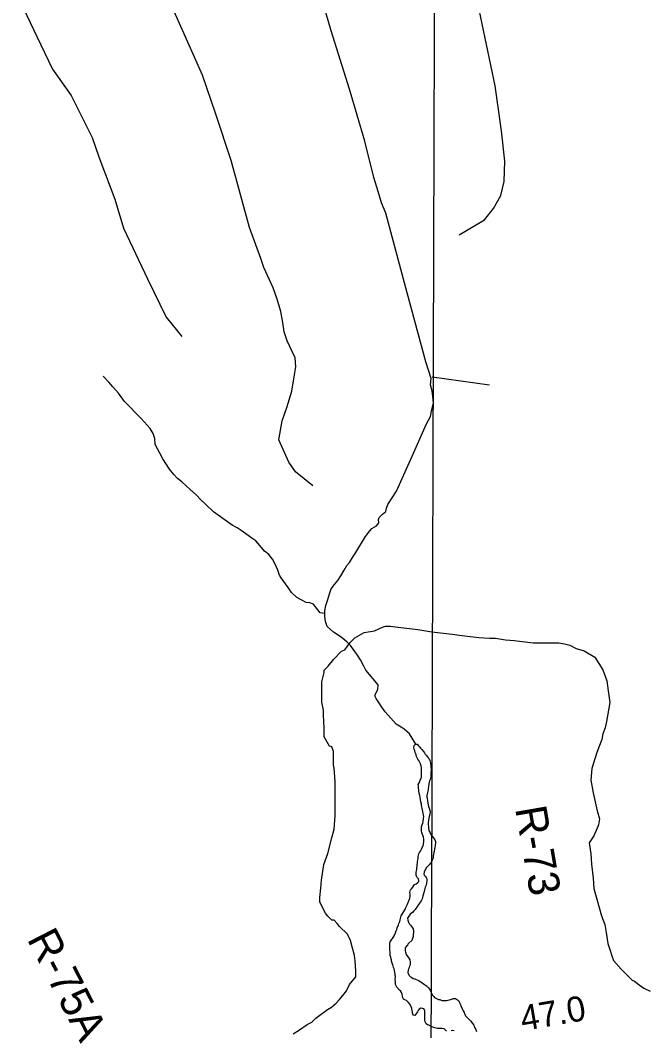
# Model space of a CAD drawing. Extents: x 3146026 to 3183936, y 897894 to 923344.
# Drawn here: x 3164867 to 3166537, y 917345 to 920035 of the extents above; entities that cross this region are included whole.
import ezdxf

# ---------------------------------------------------------------- set-up
doc = ezdxf.new("R2010")
doc.units = 0
for name, color, linetype in [('V-GRID-MAJR', 7, 'Continuous'), ('V-RIVR-RANG', 7, 'Continuous'), ('V-RIVR-RANG-IDEN', 7, 'Continuous'), ('V-SITE-VEGE', 7, 'Continuous'), ('V-TOPO-SHOR', 7, 'Continuous')]:
    doc.layers.add(name, color=color, linetype=linetype)

msp = doc.modelspace()

# ---------------------------------------------------------------- linework, layer by layer
at = {"layer": 'V-GRID-MAJR'}
msp.add_spline([(3165916.254, 903324.403), (3165935.643, 909383.804), (3165955.043, 915446.67), (3165974.444, 921509.584), (3165974.455, 921513)], degree=3, dxfattribs=at)
at = {"layer": 'V-SITE-VEGE'}
for points in [[(3165593.320000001, 917336.8949999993), (3165610.034000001, 917347.3069999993), (3165630.934000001, 917361.8869999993), (3165643.470000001, 917368.1329999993), (3165653.923000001, 917378.5509999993), (3165664.3740000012, 917386.8859999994), (3165685.271000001, 917401.4659999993), (3165695.718000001, 917407.7129999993), (3165708.260000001, 917418.1309999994), (3165716.628000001, 917428.5549999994), (3165729.174000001, 917443.1469999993), (3165735.450000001, 917451.4889999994), (3165743.828000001, 917468.1759999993), (3165760.558000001, 917489.0259999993), (3165760.581000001, 917503.6389999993), (3165758.537000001, 917530.7809999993), (3165756.472000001, 917545.3959999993), (3165750.244000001, 917568.3699999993), (3165746.095000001, 917585.0779999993), (3165737.772000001, 917601.7889999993), (3165716.929000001, 917622.6969999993), (3165710.679000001, 917631.0569999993), (3165702.342000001, 917639.4189999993), (3165696.079000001, 917639.4289999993), (3165685.659000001, 917649.8839999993), (3165679.408000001, 917658.2419999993), (3165664.841000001, 917687.4919999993), (3165664.861000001, 917700.0169999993), (3165666.987000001, 917725.0649999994), (3165669.1070000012, 917745.9379999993), (3165675.435000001, 917787.6779999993), (3165685.919000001, 917816.8869999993), (3165696.421000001, 917858.6229999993), (3165702.718000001, 917881.5749999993), (3165704.863000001, 917917.0599999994), (3165705.006000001, 918008.9109999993), (3165702.972000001, 918044.4009999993), (3165700.898000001, 918052.7569999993), (3165700.953000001, 918088.2449999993), (3165696.798000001, 918100.7759999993), (3165690.539000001, 918102.8729999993), (3165675.9650000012, 918127.9469999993), (3165676.000000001, 918150.9089999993), (3165673.969000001, 918186.4009999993), (3165673.987000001, 918198.9269999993), (3165669.846000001, 918219.8079999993), (3165669.930000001, 918274.0839999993), (3165676.2320000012, 918299.1249999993), (3165676.242000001, 918305.3899999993), (3165686.695000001, 918315.8099999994), (3165701.336000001, 918334.5759999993), (3165722.244000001, 918355.4179999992), (3165730.602000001, 918359.5799999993), (3165745.243000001, 918378.3459999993), (3165757.787000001, 918390.8509999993), (3165782.863000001, 918405.4239999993), (3165810.007000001, 918409.5569999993), (3165830.901000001, 918419.9609999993), (3165839.250000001, 918422.0379999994), (3165851.778000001, 918422.0169999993), (3165872.649000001, 918419.8979999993), (3165924.828000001, 918413.5529999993), (3165962.395000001, 918407.2329999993), (3166016.660000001, 918400.8859999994), (3166029.182000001, 918398.7789999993), (3166064.6610000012, 918394.5479999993), (3166087.626000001, 918392.4259999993), (3166116.847000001, 918390.2899999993), (3166131.459000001, 918390.2689999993)], [(3166131.459000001, 918390.2689999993), (3166158.591000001, 918386.0519999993), (3166181.549000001, 918383.9289999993), (3166231.641000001, 918377.5859999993), (3166300.530000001, 918377.4819999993), (3166315.140000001, 918375.3699999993), (3166329.746000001, 918371.1739999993), (3166346.433000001, 918362.7969999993), (3166367.298000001, 918356.5019999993), (3166396.4990000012, 918339.7549999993), (3166417.323000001, 918306.3219999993), (3166427.714000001, 918277.0799999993), (3166431.847000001, 918249.9359999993), (3166435.974000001, 918218.6159999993), (3166427.545000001, 918168.5279999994), (3166423.346000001, 918151.8349999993), (3166417.057000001, 918135.1439999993), (3166414.945000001, 918120.5349999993), (3166406.563000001, 918099.6719999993), (3166400.273000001, 918082.9809999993), (3166387.686000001, 918043.3359999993), (3166385.550000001, 918012.0259999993), (3166391.762000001, 917978.6189999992), (3166402.125000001, 917930.5869999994), (3166408.355000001, 917909.7039999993), (3166406.241000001, 917893.0049999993), (3166402.051000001, 917884.6609999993), (3166393.671000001, 917863.7979999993), (3166381.116000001, 917845.0299999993), (3166385.245000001, 917815.7989999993), (3166387.293000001, 917788.6569999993), (3166391.405000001, 917751.0739999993), (3166393.451000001, 917723.9319999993), (3166414.214000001, 917650.8369999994), (3166422.529000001, 917627.8599999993), (3166426.670000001, 917606.9789999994), (3166430.801000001, 917577.7479999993), (3166437.035000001, 917558.9489999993), (3166441.186000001, 917544.3309999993), (3166445.342000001, 917531.7989999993), (3166466.182000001, 917508.8039999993), (3166495.360000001, 917479.5319999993), (3166501.621000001, 917477.4349999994), (3166514.130000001, 917466.9779999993), (3166526.641000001, 917458.6049999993), (3166543.330000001, 917450.2309999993)]]:
    msp.add_lwpolyline(points, dxfattribs=at)
at = {"layer": 'V-TOPO-SHOR'}
msp.add_line((3165963.3488676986, 919085.5807211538), (3166115.88578724, 919065.0178325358), dxfattribs=at)
for points in [[(3166035.3735970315, 919464.3118613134), (3166102.6116282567, 919503.9149721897), (3166126.1666756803, 919534.3244640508), (3166145.6961358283, 919568.977130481), (3166154.944040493, 919605.9689714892), (3166156.3583579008, 919659.7159234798), (3166148.143881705, 919740.6083355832), (3166130.626992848, 919861.0493505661), (3166038.79959634, 920302.0135695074), (3166011.3818185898, 920517.8717266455)], [(3165677.888000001, 918456.0139999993), (3165678.022000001, 918463.0859999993), (3165680.502000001, 918477.5059999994), (3165684.692000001, 918490.4549999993), (3165691.100000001, 918511.2219999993), (3165694.551000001, 918521.7279999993), (3165703.138000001, 918533.4449999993), (3165711.967000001, 918543.9389999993), (3165720.313000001, 918556.3869999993), (3165729.154000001, 918571.5249999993), (3165736.275000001, 918583.4899999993), (3165743.142000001, 918591.7859999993), (3165753.206000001, 918607.4109999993), (3165760.566000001, 918617.9069999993), (3165785.861000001, 918661.1249999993), (3165797.635000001, 918676.2559999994), (3165803.031000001, 918682.3549999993), (3165808.663000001, 918685.7649999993), (3165815.029000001, 918688.9269999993), (3165821.406000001, 918697.2259999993), (3165820.206000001, 918706.2759999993), (3165822.668000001, 918711.8929999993), (3165831.001000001, 918720.1879999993), (3165839.824000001, 918727.7449999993), (3165841.800000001, 918736.5429999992), (3165845.003000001, 918745.8269999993), (3165868.078000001, 918781.7159999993), (3165906.924000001, 918866.4679999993), (3165948.239000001, 918960.5059999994), (3165958.559000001, 918980.0419999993), (3165961.774000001, 918995.1949999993), (3165966.472000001, 919016.2139999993), (3165965.538000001, 919033.8199999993), (3165963.132000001, 919048.7419999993), (3165959.257000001, 919064.6469999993), (3165960.279000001, 919081.5159999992), (3165946.697000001, 919126.0539999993), (3165897.026000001, 919309.8149999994), (3165840.338000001, 919521.9589999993), (3165828.912000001, 919548.8859999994), (3165819.450000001, 919579.2299999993), (3165808.541000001, 919616.6689999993), (3165784.331000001, 919713.5619999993), (3165743.838000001, 919851.5749999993), (3165694.344000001, 920006.7269999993), (3165642.948000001, 920184.6239999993)], [(3165645.437155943, 918796.064818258), (3165599.877314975, 918833.4645798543), (3165581.9253627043, 918858.760436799), (3165555.568600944, 918918.4097220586), (3165564.13648973, 918968.865499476), (3165576.4579816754, 919004.7421500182), (3165590.0034577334, 919047.8267687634), (3165595.008187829, 919080.7930224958), (3165601.019314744, 919112.698482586), (3165598.5440925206, 919136.5527681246), (3165590.7105052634, 919153.3078791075), (3165578.008124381, 919181.5685296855), (3165569.331330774, 919205.5860056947), (3165565.849711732, 919230.5010848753), (3165560.4096958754, 919259.6049418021), (3165550.944092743, 919292.9519732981), (3165540.363299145, 919323.2254175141), (3165515.9105373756, 919376.6187345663), (3165507.2337437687, 919400.6362105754), (3165477.340966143, 919483.1333845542), (3165428.2721409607, 919662.3260816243), (3165388.0705538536, 919785.4326521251), (3165352.5201730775, 919888.7649211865), (3165245.1347292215, 920131.5508399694)], [(3164867.4373510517, 920085.6369193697), (3164911.528477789, 919992.4230153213), (3164953.7156045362, 919905.4650794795), (3165002.5394772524, 919834.8814768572), (3165058.5441753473, 919722.7364777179), (3165076.849762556, 919671.5735415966), (3165119.3905242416, 919558.7485265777), (3165142.1841273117, 919481.609717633), (3165205.859222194, 919346.5080361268), (3165255.934333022, 919244.8621797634), (3165296.9790153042, 919193.1008785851)], [(3165677.888000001, 918456.0139999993), (3165665.668000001, 918458.0029999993), (3165659.329000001, 918465.8429999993), (3165653.237000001, 918473.9279999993), (3165647.386000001, 918480.5429999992), (3165637.858000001, 918484.4789999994), (3165628.079000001, 918485.2369999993), (3165614.646000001, 918492.1179999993), (3165603.417000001, 918498.7479999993), (3165589.511000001, 918511.9859999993), (3165580.250000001, 918524.7249999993), (3165561.976000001, 918550.4449999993), (3165557.593000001, 918557.7939999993), (3165552.491000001, 918571.4989999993), (3165545.930000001, 918587.6529999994), (3165538.383000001, 918600.6339999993), (3165528.632000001, 918613.1289999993), (3165517.651000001, 918622.2009999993), (3165504.974000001, 918637.1499999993), (3165494.488000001, 918649.1589999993), (3165483.992000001, 918656.5199999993), (3165473.985000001, 918663.6359999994), (3165454.945000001, 918677.1329999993), (3165444.447000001, 918683.7619999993), (3165431.508000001, 918691.3719999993), (3165381.713000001, 918726.9539999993), (3165360.000000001, 918746.8139999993), (3165347.802000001, 918758.5819999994), (3165335.121000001, 918771.8179999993), (3165320.4820000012, 918785.0579999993), (3165308.771000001, 918796.0909999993), (3165297.061000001, 918806.1459999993), (3165285.836000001, 918815.7109999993), (3165276.327000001, 918826.2499999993), (3165264.379000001, 918839.7269999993), (3165247.088000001, 918867.8919999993), (3165239.0530000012, 918882.3379999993), (3165226.397000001, 918906.0889999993), (3165225.213000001, 918921.4979999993), (3165220.847000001, 918935.2009999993), (3165213.300000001, 918948.6689999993), (3165189.404000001, 918975.3809999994), (3165145.257000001, 919020.7279999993), (3165128.439000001, 919042.2889999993), (3165114.054000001, 919059.4409999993), (3165102.839000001, 919072.1839999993), (3165088.449000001, 919087.8689999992)], [(3165919.948000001, 918108.1649999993), (3165902.654000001, 918135.3509999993), (3165888.748000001, 918147.8559999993), (3165881.181000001, 918153.2539999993), (3165867.509000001, 918161.6019999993), (3165838.734000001, 918193.9499999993), (3165829.719000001, 918206.4449999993), (3165821.191000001, 918218.6919999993), (3165814.617000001, 918229.9559999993), (3165811.211000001, 918237.0559999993), (3165813.675000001, 918244.1399999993), (3165818.588000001, 918253.4219999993), (3165819.841000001, 918265.6439999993), (3165786.9280000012, 918305.0949999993), (3165781.577000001, 918315.8669999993), (3165772.572000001, 918332.7609999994), (3165764.531000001, 918345.0079999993), (3165753.568000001, 918360.6859999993), (3165746.503000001, 918370.9729999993), (3165736.746000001, 918380.2889999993), (3165725.5190000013, 918389.3639999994), (3165718.195000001, 918394.5189999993), (3165701.109000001, 918405.8069999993), (3165684.274000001, 918421.2559999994), (3165679.662000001, 918434.7169999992), (3165677.739000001, 918447.9249999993), (3165677.888000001, 918456.0139999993)], [(3165919.948000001, 918108.1649999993), (3165923.290000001, 918108.1549999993), (3165926.702000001, 918103.9919999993), (3165930.362000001, 918099.8239999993), (3165932.555000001, 918097.3749999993), (3165936.2150000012, 918093.6959999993), (3165940.114000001, 918088.5519999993), (3165942.793000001, 918084.6339999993), (3165944.987000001, 918081.6929999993), (3165948.155000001, 918077.5269999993), (3165950.105000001, 918074.8339999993), (3165952.542000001, 918071.6499999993), (3165954.981000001, 918068.7089999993), (3165956.926000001, 918064.5469999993), (3165958.864000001, 918057.2049999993), (3165959.826000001, 918050.8459999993), (3165960.285000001, 918039.1089999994), (3165960.025000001, 918032.7519999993), (3165960.017000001, 918029.3279999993), (3165960.009000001, 918025.9029999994), (3165959.509000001, 918021.2589999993), (3165958.022000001, 918014.1719999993), (3165956.545000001, 918010.5089999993), (3165955.315000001, 918006.5989999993), (3165954.082000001, 918002.6889999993), (3165953.330000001, 917995.5989999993), (3165952.826000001, 917989.9769999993), (3165952.329000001, 917986.3089999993), (3165950.600000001, 917979.7129999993), (3165949.611000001, 917974.5809999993), (3165948.865000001, 917970.4249999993), (3165948.8570000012, 917967.2469999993), (3165949.828000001, 917964.0639999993), (3165950.789000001, 917957.2159999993), (3165951.507000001, 917951.0999999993), (3165952.964000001, 917946.2079999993), (3165953.932000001, 917942.5359999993), (3165955.386000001, 917937.6429999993), (3165957.082000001, 917931.0359999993), (3165958.051000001, 917927.3659999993), (3165957.549000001, 917921.9879999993), (3165955.577000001, 917915.3889999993), (3165954.342000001, 917910.7459999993), (3165953.592000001, 917904.3919999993), (3165952.845000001, 917898.5239999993), (3165953.076000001, 917893.6329999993), (3165953.555000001, 917889.9649999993), (3165953.541000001, 917883.8519999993), (3165954.751000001, 917878.9569999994), (3165955.722000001, 917876.0209999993), (3165957.668000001, 917871.8589999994), (3165959.368000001, 917867.4539999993), (3165961.561000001, 917864.2689999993), (3165965.467000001, 917861.0799999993), (3165968.633000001, 917856.1839999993), (3165970.093000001, 917853.4879999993), (3165971.795000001, 917849.3289999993), (3165972.028000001, 917845.1719999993), (3165971.033000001, 917838.8149999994), (3165970.285000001, 917832.4599999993), (3165969.788000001, 917829.0369999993), (3165968.549000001, 917822.6819999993), (3165967.562000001, 917819.2619999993), (3165966.818000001, 917815.3529999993), (3165966.073000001, 917810.7079999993), (3165965.573000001, 917806.5519999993), (3165964.832000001, 917802.8859999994), (3165963.353000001, 917798.9769999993), (3165961.143000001, 917794.8259999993), (3165958.688000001, 917790.9199999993), (3165955.745000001, 917787.0139999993), (3165950.844000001, 917782.6259999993), (3165948.390000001, 917779.4509999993), (3165944.212000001, 917771.3939999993), (3165942.246000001, 917767.4869999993), (3165940.768000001, 917762.8439999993), (3165942.470000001, 917759.1719999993), (3165945.396000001, 917755.4979999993), (3165947.346000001, 917752.8029999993), (3165948.804000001, 917749.3739999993), (3165949.281000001, 917744.9709999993), (3165948.2860000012, 917737.6389999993), (3165947.051000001, 917732.5069999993), (3165945.081000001, 917727.3769999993), (3165943.848000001, 917723.4669999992), (3165941.8740000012, 917716.1369999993), (3165939.649000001, 917706.8519999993), (3165938.908000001, 917703.9189999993), (3165937.675000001, 917699.5199999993), (3165936.444000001, 917695.8559999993), (3165933.987000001, 917690.7259999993), (3165927.6070000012, 917682.1839999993), (3165924.908000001, 917678.2779999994), (3165922.452000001, 917674.1269999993), (3165919.509000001, 917670.9559999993), (3165917.791000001, 917668.2689999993), (3165914.846000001, 917664.1199999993), (3165910.924000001, 917659.9729999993), (3165905.044000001, 917655.3419999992), (3165899.400000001, 917647.7749999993), (3165898.169000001, 917644.6009999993)], [(3165925.711000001, 917803.9619999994), (3165926.213000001, 917809.3399999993), (3165926.708000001, 917812.5159999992), (3165927.941000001, 917816.1819999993), (3165929.907000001, 917819.8459999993), (3165932.117000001, 917823.5079999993), (3165935.064000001, 917828.8799999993), (3165937.028000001, 917832.5439999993), (3165939.242000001, 917837.4279999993), (3165939.985000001, 917841.0939999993), (3165941.231000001, 917850.6269999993), (3165941.487000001, 917854.5389999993), (3165940.034000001, 917860.8999999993), (3165937.608000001, 917867.9959999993), (3165935.908000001, 917872.6479999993), (3165935.183000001, 917876.5609999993), (3165934.947000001, 917879.7419999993), (3165935.199000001, 917882.9179999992), (3165934.968000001, 917887.8109999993), (3165937.184000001, 917894.1619999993), (3165938.412000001, 917897.0939999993), (3165939.404000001, 917901.7369999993), (3165940.647000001, 917910.0479999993), (3165940.905000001, 917915.6719999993), (3165940.4280000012, 917920.0729999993), (3165939.703000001, 917923.4989999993), (3165938.492000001, 917928.8809999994), (3165936.557000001, 917937.6899999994), (3165935.353000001, 917944.7839999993), (3165934.630000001, 917948.4519999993), (3165933.421000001, 917954.5699999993), (3165932.2150000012, 917961.1739999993), (3165930.2860000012, 917971.6949999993), (3165929.078000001, 917977.8099999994), (3165927.626000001, 917983.9279999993), (3165926.673000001, 917993.9549999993), (3165926.682000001, 917997.3789999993), (3165926.446000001, 918001.0469999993), (3165930.376000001, 918007.8829999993), (3165931.853000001, 918011.7929999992), (3165933.821000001, 918016.6769999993), (3165934.808000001, 918020.0969999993), (3165935.070000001, 918027.1899999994), (3165935.080000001, 918031.5909999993), (3165935.095000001, 918036.7249999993), (3165935.361000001, 918045.5269999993), (3165934.392000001, 918049.4409999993), (3165932.207000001, 918056.0499999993), (3165930.020000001, 918060.9469999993), (3165927.583000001, 918064.6209999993), (3165924.904000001, 918068.5389999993), (3165923.200000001, 918071.4779999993), (3165921.742000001, 918075.1499999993), (3165920.529000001, 918079.3089999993), (3165919.559000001, 918082.2459999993), (3165918.100000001, 918086.1619999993), (3165916.888000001, 918090.3209999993), (3165915.186000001, 918094.4829999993), (3165914.709000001, 918098.3959999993), (3165915.456000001, 918104.5079999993), (3165918.643000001, 918108.1679999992), (3165919.948000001, 918108.1649999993)], [(3165941.583000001, 917403.1459999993), (3165938.650000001, 917404.6199999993), (3165933.272000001, 917405.1239999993), (3165929.110000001, 917402.9329999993), (3165925.6780000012, 917399.0289999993), (3165923.958000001, 917395.8549999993), (3165922.483000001, 917392.9239999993), (3165919.784000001, 917389.0179999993), (3165917.330000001, 917385.8459999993), (3165913.908000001, 917386.5869999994), (3165911.717000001, 917389.5259999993), (3165909.783000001, 917398.8239999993), (3165909.306000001, 917404.2039999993), (3165908.581000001, 917407.1409999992), (3165905.1780000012, 917414.9749999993), (3165900.055000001, 917420.6109999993), (3165895.177000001, 917425.5139999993), (3165890.538000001, 917427.7259999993), (3165887.364000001, 917429.1999999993), (3165885.658000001, 917432.3849999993), (3165884.448000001, 917437.2779999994), (3165883.483000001, 917442.4159999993), (3165881.540000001, 917447.3109999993), (3165878.859000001, 917450.9849999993), (3165876.663000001, 917453.4359999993), (3165869.591000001, 917461.0339999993), (3165867.156000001, 917464.9519999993), (3165866.188000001, 917468.6219999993), (3165866.206000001, 917475.9579999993), (3165865.239000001, 917480.6069999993), (3165865.7490000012, 917489.1639999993), (3165865.268000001, 917492.3439999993), (3165865.033000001, 917496.0119999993), (3165863.343000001, 917505.0639999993), (3165862.135000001, 917510.2029999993), (3165860.433000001, 917513.8749999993), (3165859.708000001, 917517.2989999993), (3165858.491000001, 917520.2359999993), (3165857.035000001, 917524.8869999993), (3165855.337000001, 917530.2689999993), (3165854.856000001, 917533.4499999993), (3165854.375000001, 917536.6299999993), (3165853.164000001, 917541.2789999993), (3165851.708000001, 917545.6839999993), (3165851.475000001, 917550.0849999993), (3165851.483000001, 917553.9969999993), (3165851.010000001, 917559.8689999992), (3165851.022000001, 917565.0029999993), (3165850.543000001, 917568.6709999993), (3165850.312000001, 917573.5639999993), (3165850.320000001, 917576.9859999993), (3165852.042000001, 917581.3829999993), (3165855.235000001, 917586.7549999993), (3165857.932000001, 917590.4169999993), (3165859.407000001, 917593.3469999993), (3165861.862000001, 917597.4989999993), (3165865.797000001, 917606.0449999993), (3165867.765000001, 917610.9319999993), (3165868.998000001, 917614.8409999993), (3165870.474000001, 917618.9949999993), (3165873.429000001, 917626.8119999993), (3165874.660000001, 917630.2319999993), (3165877.120000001, 917636.3389999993), (3165878.353000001, 917640.4919999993), (3165878.850000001, 917643.6709999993), (3165880.825000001, 917651.0009999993), (3165882.299000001, 917653.6879999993), (3165885.488000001, 917658.0809999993), (3165890.399000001, 917666.6269999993), (3165892.119000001, 917669.8009999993), (3165893.596000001, 917673.2209999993), (3165895.810000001, 917678.5949999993), (3165897.287000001, 917682.2589999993), (3165900.481000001, 917688.8539999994), (3165902.448000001, 917693.0049999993), (3165904.172000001, 917697.6479999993), (3165904.672000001, 917701.8029999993), (3165905.171000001, 917706.4459999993), (3165904.936000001, 917709.8699999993), (3165904.211000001, 917713.5399999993), (3165904.4650000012, 917716.9649999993), (3165905.939000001, 917720.1389999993), (3165908.393000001, 917723.3109999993), (3165911.825000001, 917727.4609999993), (3165914.281000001, 917731.3659999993), (3165916.489000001, 917734.0509999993), (3165920.406000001, 917736.2399999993), (3165924.081000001, 917738.9209999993), (3165927.759000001, 917742.8249999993), (3165928.254000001, 917746.0029999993), (3165926.796000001, 917749.1859999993), (3165923.628000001, 917753.1059999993), (3165921.435000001, 917756.7799999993), (3165920.466000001, 917759.7169999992), (3165921.217000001, 917767.2939999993), (3165922.213000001, 917774.6259999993), (3165922.958000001, 917779.0269999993), (3165923.458000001, 917783.1829999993), (3165924.220000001, 917794.4279999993), (3165924.967000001, 917800.2959999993), (3165925.711000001, 917803.9619999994)], [(3165898.169000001, 917644.6009999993), (3165898.401000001, 917639.2209999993), (3165900.344000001, 917634.3259999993), (3165903.267000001, 917629.1829999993), (3165905.948000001, 917625.9969999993), (3165908.630000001, 917622.8119999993), (3165911.066000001, 917619.1379999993), (3165912.526000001, 917616.1989999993), (3165913.978000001, 917609.8379999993), (3165913.724000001, 917606.4159999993), (3165912.731000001, 917600.0609999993), (3165912.475000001, 917595.6599999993), (3165911.240000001, 917590.7709999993), (3165909.271000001, 917585.6429999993), (3165901.671000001, 917578.0819999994), (3165898.974000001, 917575.1529999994), (3165897.502000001, 917572.4659999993), (3165894.069000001, 917569.0519999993), (3165891.126000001, 917565.6359999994), (3165891.597000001, 917558.0539999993), (3165892.564000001, 917553.8969999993), (3165894.018000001, 917548.5129999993), (3165900.8400000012, 917538.4689999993), (3165904.006000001, 917534.0619999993), (3165905.216000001, 917528.6779999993), (3165904.463000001, 917520.3669999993), (3165903.2320000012, 917517.1899999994), (3165902.245000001, 917513.2809999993), (3165900.768000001, 917510.3499999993), (3165899.292000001, 917505.9509999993), (3165898.790000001, 917500.5729999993), (3165900.000000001, 917495.9239999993), (3165902.435000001, 917492.0059999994), (3165905.849000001, 917488.5759999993), (3165909.024000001, 917486.6099999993), (3165912.931000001, 917484.3999999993), (3165916.841000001, 917482.9229999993), (3165928.807000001, 917477.7579999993), (3165933.204000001, 917475.3029999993), (3165943.213000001, 917468.4299999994), (3165948.091000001, 917464.2619999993), (3165953.459000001, 917459.3569999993), (3165955.896000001, 917455.9289999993), (3165957.600000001, 917452.7439999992), (3165959.060000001, 917450.0509999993), (3165962.710000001, 917442.9499999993), (3165964.416000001, 917440.2569999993), (3165967.3400000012, 917436.3369999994), (3165969.780000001, 917433.8859999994), (3165972.708000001, 917432.1679999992), (3165980.282000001, 917428.7249999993), (3165983.702000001, 917427.9839999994), (3165989.322000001, 917426.0109999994), (3165996.166000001, 917425.5059999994), (3166001.059000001, 917425.9829999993), (3166005.462000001, 917426.7059999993), (3166009.132000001, 917427.4309999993), (3166015.493000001, 917429.1259999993), (3166019.165000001, 917430.8279999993), (3166025.033000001, 917430.5679999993), (3166030.648000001, 917427.3769999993), (3166033.089000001, 917425.4129999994), (3166035.039000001, 917422.4749999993), (3166037.714000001, 917416.8449999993), (3166040.630000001, 917409.4999999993), (3166043.790000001, 917401.6689999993), (3166046.225000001, 917397.9949999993), (3166048.171000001, 917393.5879999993), (3166049.385000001, 917390.1609999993), (3166053.037000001, 917384.2829999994), (3166056.207000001, 917380.3639999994), (3166059.621000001, 917376.9309999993), (3166061.817000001, 917374.7249999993), (3166065.233000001, 917371.5389999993), (3166073.763000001, 917359.7789999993), (3166074.975000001, 917356.5989999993), (3166077.167000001, 917352.4349999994), (3166079.112000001, 917348.0299999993), (3166081.545000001, 917343.3789999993)], [(3166001.587000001, 917343.8209999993), (3165995.244000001, 917350.1949999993), (3165989.623000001, 917350.9419999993), (3165983.753000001, 917350.7129999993), (3165977.886000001, 917350.9729999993), (3165974.220000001, 917351.7139999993), (3165970.554000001, 917352.4579999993), (3165967.623000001, 917353.6859999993), (3165963.226000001, 917355.6539999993), (3165959.806000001, 917356.8849999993), (3165954.188000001, 917359.8339999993), (3165950.768000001, 917361.0649999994), (3165947.352000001, 917363.2729999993), (3165944.675000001, 917368.6609999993), (3165943.467000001, 917374.5329999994), (3165943.481000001, 917380.3999999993), (3165944.225000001, 917383.8229999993), (3165943.987000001, 917387.4909999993), (3165943.760000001, 917393.8499999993), (3165943.774000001, 917399.4729999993), (3165941.583000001, 917403.1459999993)], [(3166021.639000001, 917344.5049999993), (3166017.486000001, 917345.7379999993), (3166014.3030000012, 917344.5239999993)]]:
    msp.add_lwpolyline(points, dxfattribs=at)

# ---------------------------------------------------------------- texts
at = {"layer": 'V-RIVR-RANG'}
msp.add_text('47.0', height=67.00000000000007, rotation=9.7283257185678, dxfattribs=at).set_placement((3166204.0669919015, 917344.4737662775))
at = {"layer": 'V-RIVR-RANG-IDEN'}
for s, height, rotation, p in [('R-73', 82.99999799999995, 279.8693226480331, (3166183.778, 917936.987)), ('R-75A', 82.99999799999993, 297.1925023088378, (3164884.3370000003, 917589.6510000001))]:
    msp.add_text(s, height=height, rotation=rotation, dxfattribs=at).set_placement(p)

doc.saveas('drawing.dxf')
